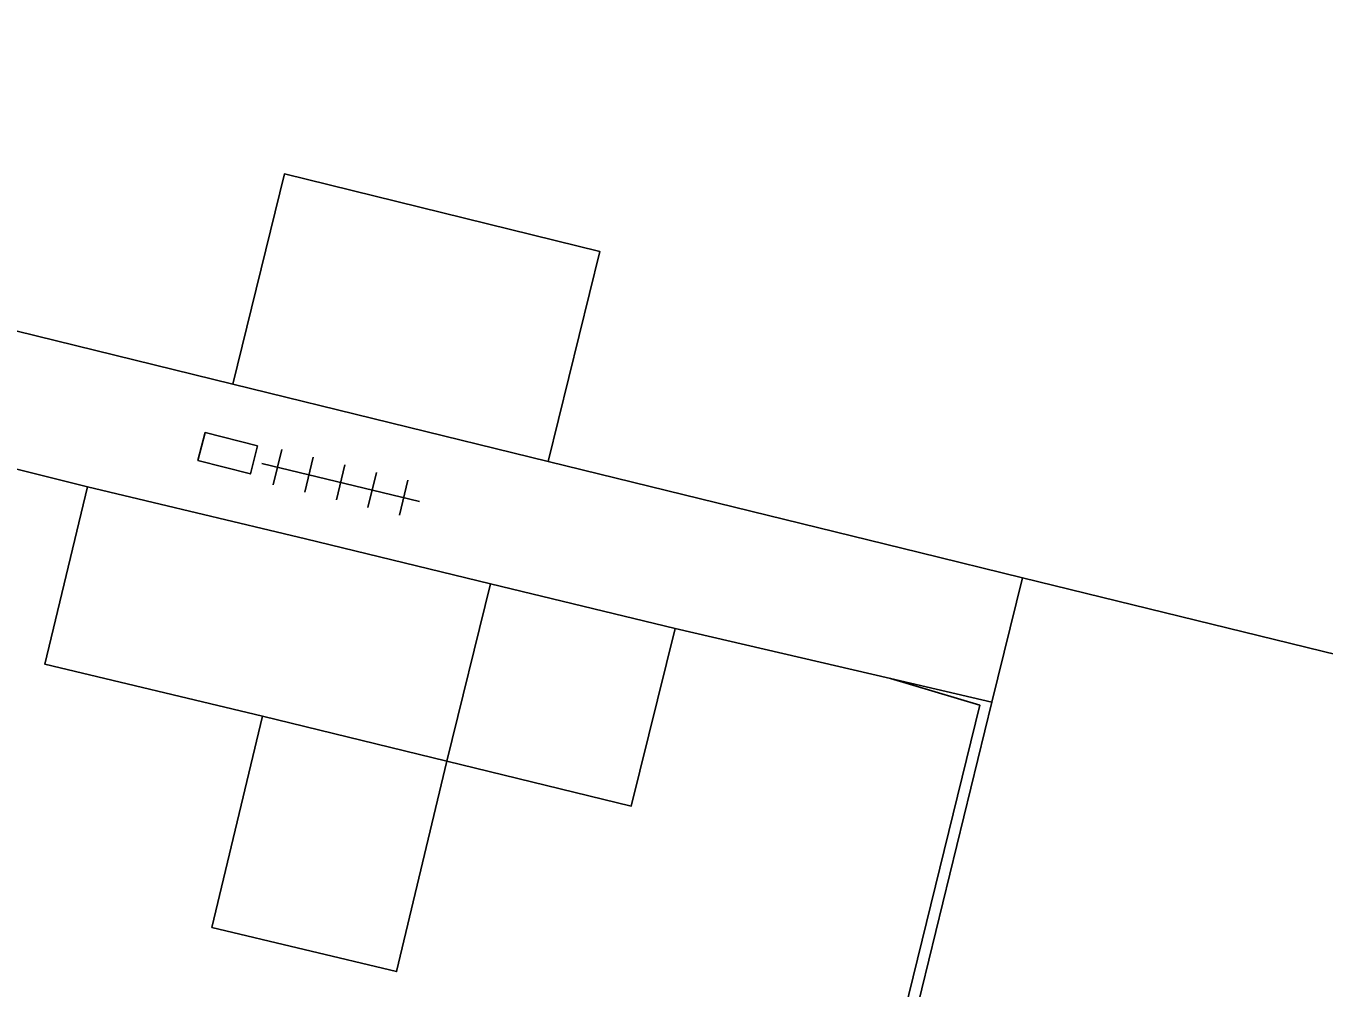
# Model space of a CAD drawing. Extents: x 125000 to 129004, y 397500 to 399008.
# Drawn here: x 126633.7 to 126651.69, y 398330.77 to 398344.11 of the extents above; entities that cross this region are included whole.
import ezdxf

# ---------------------------------------------------------------- set-up
doc = ezdxf.new("R2010")
doc.units = 0
for name, color, linetype in [('gg-afsc-erfafscheiding', 7, 'Continuous'), ('gg-afsc-hekwerk', 7, 'Continuous'), ('gg-bbg-bijgebouw', 7, 'Continuous'), ('gg-bbg-gedigitaliseerde bijgebouw', 7, 'Continuous'), ('gg-bbg-luifel en loopbrug', 7, 'Continuous'), ('gg-bbg-tussenscheiding', 7, 'Continuous'), ('gg-knt-verharding', 7, 'Continuous'), ('gt-grn-weggrens', 7, 'Continuous'), ('gt-symb-kolk center center', 7, 'Continuous'), ('gt-symb-tegel verharding', 7, 'Continuous')]:
    doc.layers.add(name, color=color, linetype=linetype)

# ---------------------------------------------------------------- blocks, each defined once
blk = doc.blocks.new('gt0-TEG1')
at = {"layer": 'gt-symb-tegel verharding'}
for p, q in [((-0.9, -0.25), (-0.9, 0.25)), ((-0.45, -0.25), (-0.45, 0.25)), ((0, -0.25), (0, 0.25)), ((0.45, -0.25), (0.45, 0.25)), ((0.9, -0.25), (0.9, 0.25)), ((-1.125, 0), (1.125, 0))]:
    blk.add_line(p, q, dxfattribs=at)
blk = doc.blocks.new('gt0-KOLKCC')
at = {"layer": 'gt-symb-kolk center center'}
blk.add_lwpolyline([(-0.375, 0.2), (0.375, 0.2), (0.375, -0.2), (-0.375, -0.2)], close=True, dxfattribs=at)

msp = doc.modelspace()

# ---------------------------------------------------------------- linework, layer by layer
at = {"layer": 'gg-afsc-erfafscheiding'}
msp.add_line((126642.696, 398335.753), (126645.678, 398335.06), dxfattribs=at)
at = {"layer": 'gg-afsc-hekwerk'}
msp.add_lwpolyline([(126645.678, 398335.06), (126646.916, 398334.69), (126643.594, 398321.129)], dxfattribs=at)
at = {"layer": 'gg-bbg-bijgebouw'}
msp.add_lwpolyline([(126639.533, 398333.914), (126642.088, 398333.292), (126642.696, 398335.753)], dxfattribs=at)
at = {"layer": 'gg-bbg-gedigitaliseerde bijgebouw'}
for p, q in [((126636.566, 398339.143), (126640.936, 398338.071)), ((126634.549, 398337.72), (126637.574, 398336.996)), ((126640.135, 398336.375), (126637.574, 398336.996)), ((126642.696, 398335.753), (126640.135, 398336.375)), ((126639.533, 398333.914), (126636.977, 398334.537))]:
    msp.add_line(p, q, dxfattribs=at)
for points in [[(126640.936, 398338.071), (126641.651, 398340.984), (126637.281, 398342.057), (126636.566, 398339.143)], [(126636.977, 398334.537), (126633.96, 398335.259), (126634.549, 398337.72)]]:
    msp.add_lwpolyline(points, dxfattribs=at)
at = {"layer": 'gg-bbg-luifel en loopbrug'}
msp.add_lwpolyline([(126639.533, 398333.914), (126638.835, 398330.996), (126636.276, 398331.609), (126636.977, 398334.537)], dxfattribs=at)
at = {"layer": 'gg-bbg-tussenscheiding'}
msp.add_line((126640.135, 398336.375), (126639.533, 398333.914), dxfattribs=at)
at = {"layer": 'gg-knt-verharding'}
for p, q in [((126568.861, 398355.753), (126636.566, 398339.143)), ((126634.549, 398337.72), (126631.639, 398338.448)), ((126640.936, 398338.071), (126646.084, 398336.808)), ((126646.084, 398336.808), (126647.507, 398336.459)), ((126647.507, 398336.459), (126664.468, 398332.303)), ((126645.678, 398335.06), (126647.084, 398334.733)), ((126647.084, 398334.733), (126641.147, 398310.399))]:
    msp.add_line(p, q, dxfattribs=at)
at = {"layer": 'gt-grn-weggrens'}
msp.add_line((126647.084, 398334.733), (126647.507, 398336.459), dxfattribs=at)

# ---------------------------------------------------------------- block references
at = {"layer": 'gt-symb-kolk center center', "rotation": -14.244742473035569}
msp.add_blockref('gt0-KOLKCC', (126636.494, 398338.184), dxfattribs=at)
at = {"layer": 'gt-symb-tegel verharding', "rotation": -13.591560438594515}
msp.add_blockref('gt0-TEG1', (126638.059, 398337.78), dxfattribs=at)

doc.saveas('drawing.dxf')
